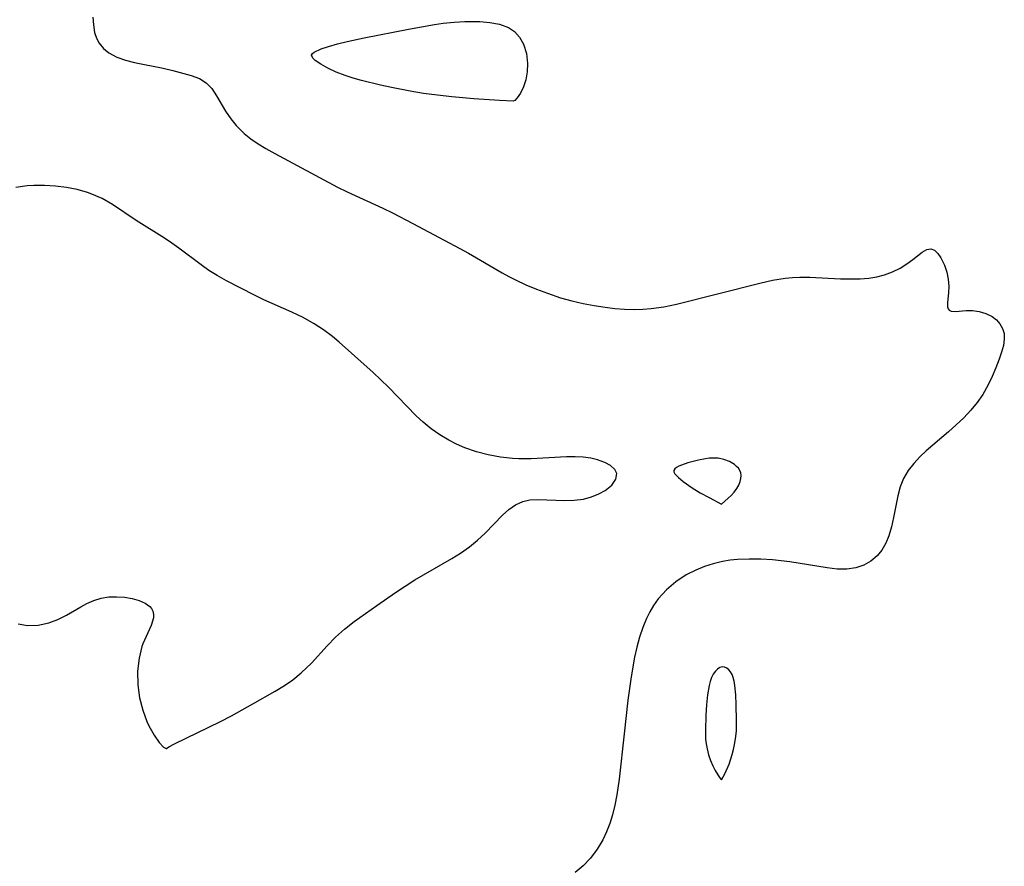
# Model space of a CAD drawing. Header units: metres. Extents: x 1073367 to 1082519, y 1569854 to 1574957.
# Tile 319 of 656: x 1076297 to 1076439, y 1573316 to 1573438. Entities that reach past the tile are written whole.
import ezdxf

# ---------------------------------------------------------------- set-up
doc = ezdxf.new("R2010")
doc.units = ezdxf.units.M
doc.layers.add('CGG_CurvaNivelLidar_v1', color=253, linetype='Continuous', lineweight=30)

msp = doc.modelspace()

# ---------------------------------------------------------------- linework, layer by layer
at = {"layer": 'CGG_CurvaNivelLidar_v1'}
for p, q in [((1076307.892, 1573438.6662, 68), (1076307.9649, 1573437.562, 68)), ((1076307.9649, 1573437.562, 68), (1076308.1528, 1573436.4951, 68)), ((1076353.3883, 1573436.9675, 68), (1076357.1399, 1573437.6437, 68)), ((1076357.1399, 1573437.6437, 68), (1076358.381, 1573437.8178, 68)), ((1076358.381, 1573437.8178, 68), (1076359.9533, 1573437.9765, 68)), ((1076359.9533, 1573437.9765, 68), (1076361.5122, 1573438.0633, 68)), ((1076361.5122, 1573438.0633, 68), (1076363.0468, 1573438.0737, 68)), ((1076363.0468, 1573438.0737, 68), (1076363.6703, 1573438.0531, 68)), ((1076363.6703, 1573438.0531, 68), (1076365.1329, 1573437.9354, 68)), ((1076365.1329, 1573437.9354, 68), (1076366.5259, 1573437.696, 68)), ((1076366.5259, 1573437.696, 68), (1076367.8207, 1573437.2101, 68)), ((1076308.1528, 1573436.4951, 68), (1076308.4275, 1573435.6764, 68)), ((1076347.0271, 1573435.695, 68), (1076353.3883, 1573436.9675, 68)), ((1076367.8207, 1573437.2101, 68), (1076368.674, 1573436.5962, 68)), ((1076368.674, 1573436.5962, 68), (1076369.3985, 1573435.7877, 68)), ((1076308.4275, 1573435.6764, 68), (1076308.8227, 1573434.9214, 68)), ((1076308.8227, 1573434.9214, 68), (1076309.4352, 1573434.1589, 68)), ((1076341.8806, 1573434.4672, 68), (1076343.1552, 1573434.8245, 68)), ((1076343.1552, 1573434.8245, 68), (1076344.5571, 1573435.1691, 68)), ((1076344.5571, 1573435.1691, 68), (1076347.0271, 1573435.695, 68)), ((1076369.3985, 1573435.7877, 68), (1076369.9628, 1573434.817, 68)), ((1076369.9628, 1573434.817, 68), (1076370.4033, 1573433.4636, 68)), ((1076309.4352, 1573434.1589, 68), (1076310.1735, 1573433.5622, 68)), ((1076310.1735, 1573433.5622, 68), (1076311.3442, 1573432.9429, 68)), ((1076339.4286, 1573433.2003, 68), (1076339.5525, 1573433.427, 68)), ((1076339.5804, 1573432.7788, 68), (1076339.4286, 1573433.2003, 68)), ((1076339.5525, 1573433.427, 68), (1076339.8187, 1573433.643, 68)), ((1076339.8187, 1573433.643, 68), (1076340.7884, 1573434.1, 68)), ((1076340.7884, 1573434.1, 68), (1076341.8806, 1573434.4672, 68)), ((1076370.4033, 1573433.4636, 68), (1076370.5695, 1573432.0183, 68)), ((1076311.3442, 1573432.9429, 68), (1076312.5801, 1573432.5074, 68)), ((1076312.5801, 1573432.5074, 68), (1076313.9128, 1573432.1641, 68)), ((1076313.9128, 1573432.1641, 68), (1076318.0284, 1573431.3165, 68)), ((1076339.9599, 1573432.4233, 68), (1076339.5804, 1573432.7788, 68)), ((1076340.7421, 1573431.8949, 68), (1076339.9599, 1573432.4233, 68)), ((1076341.7587, 1573431.3371, 68), (1076340.7421, 1573431.8949, 68)), ((1076370.5695, 1573432.0183, 68), (1076370.5101, 1573430.8061, 68)), ((1076318.0284, 1573431.3165, 68), (1076319.4442, 1573430.9846, 68)), ((1076319.4442, 1573430.9846, 68), (1076322.0868, 1573430.2735, 68)), ((1076342.9506, 1573430.7826, 68), (1076341.7587, 1573431.3371, 68)), ((1076344.2776, 1573430.2652, 68), (1076342.9506, 1573430.7826, 68)), ((1076370.5101, 1573430.8061, 68), (1076370.295, 1573429.657, 68)), ((1076322.0868, 1573430.2735, 68), (1076323.2444, 1573429.8329, 68)), ((1076323.2444, 1573429.8329, 68), (1076324.2278, 1573429.2334, 68)), ((1076324.2278, 1573429.2334, 68), (1076325.0306, 1573428.387, 68)), ((1076345.4165, 1573429.8976, 68), (1076344.2776, 1573430.2652, 68)), ((1076346.6069, 1573429.5638, 68), (1076345.4165, 1573429.8976, 68)), ((1076349.3802, 1573428.8806, 68), (1076346.6069, 1573429.5638, 68)), ((1076370.295, 1573429.657, 68), (1076369.956, 1573428.6263, 68)), ((1076325.0306, 1573428.387, 68), (1076325.7064, 1573427.3574, 68)), ((1076350.9527, 1573428.5281, 68), (1076349.3802, 1573428.8806, 68)), ((1076353.6327, 1573428.0059, 68), (1076350.9527, 1573428.5281, 68)), ((1076355.5342, 1573427.7035, 68), (1076353.6327, 1573428.0059, 68)), ((1076357.5733, 1573427.4245, 68), (1076355.5342, 1573427.7035, 68)), ((1076369.5217, 1573427.7359, 68), (1076369.0809, 1573427.068, 68)), ((1076369.956, 1573428.6263, 68), (1076369.5217, 1573427.7359, 68)), ((1076325.7064, 1573427.3574, 68), (1076327.0257, 1573425.1305, 68)), ((1076359.664, 1573427.1847, 68), (1076357.5733, 1573427.4245, 68)), ((1076362.7982, 1573426.9077, 68), (1076359.664, 1573427.1847, 68)), ((1076366.532, 1573426.6597, 68), (1076362.7982, 1573426.9077, 68)), ((1076368.5, 1573426.5783, 68), (1076366.532, 1573426.6597, 68)), ((1076368.716, 1573426.665, 68), (1076368.5, 1573426.5783, 68)), ((1076369.0809, 1573427.068, 68), (1076368.716, 1573426.665, 68)), ((1076327.0257, 1573425.1305, 68), (1076327.7705, 1573424.0442, 68)), ((1076327.7705, 1573424.0442, 68), (1076328.5545, 1573423.0675, 68)), ((1076328.5545, 1573423.0675, 68), (1076329.7072, 1573421.9375, 68)), ((1076329.7072, 1573421.9375, 68), (1076330.6836, 1573421.1683, 68)), ((1076330.6836, 1573421.1683, 68), (1076331.7373, 1573420.4517, 68)), ((1076331.7373, 1573420.4517, 68), (1076332.8504, 1573419.7736, 68)), ((1076332.8504, 1573419.7736, 68), (1076334.118, 1573419.0599, 68)), ((1076334.118, 1573419.0599, 68), (1076343.1664, 1573414.1912, 68)), ((1076298.4038, 1573414.3591, 68), (1076296.8044, 1573414.1294, 68)), ((1076299.3653, 1573414.413, 68), (1076298.4038, 1573414.3591, 68)), ((1076300.9324, 1573414.4139, 68), (1076299.3653, 1573414.413, 68)), ((1076302.51, 1573414.3201, 68), (1076300.9324, 1573414.4139, 68)), ((1076304.0816, 1573414.1306, 68), (1076302.51, 1573414.3201, 68)), ((1076305.6311, 1573413.8364, 68), (1076304.0816, 1573414.1306, 68)), ((1076307.1414, 1573413.4205, 68), (1076305.6311, 1573413.8364, 68)), ((1076307.7636, 1573413.2026, 68), (1076307.1414, 1573413.4205, 68)), ((1076343.1664, 1573414.1912, 68), (1076344.5344, 1573413.5234, 68)), ((1076344.5344, 1573413.5234, 68), (1076349.6925, 1573411.1614, 68)), ((1076309.2141, 1573412.5674, 68), (1076307.7636, 1573413.2026, 68)), ((1076310.7475, 1573411.6887, 68), (1076309.2141, 1573412.5674, 68)), ((1076314.1538, 1573409.3925, 68), (1076310.7475, 1573411.6887, 68)), ((1076349.6925, 1573411.1614, 68), (1076351.0973, 1573410.4712, 68)), ((1076351.0973, 1573410.4712, 68), (1076354.0186, 1573408.966, 68)), ((1076318.2198, 1573406.8385, 68), (1076314.1538, 1573409.3925, 68)), ((1076354.0186, 1573408.966, 68), (1076360.8096, 1573405.3668, 68)), ((1076319.2725, 1573406.1337, 68), (1076318.2198, 1573406.8385, 68)), ((1076320.3066, 1573405.3992, 68), (1076319.2725, 1573406.1337, 68)), ((1076323.4836, 1573403.0087, 68), (1076320.3066, 1573405.3992, 68)), ((1076360.8096, 1573405.3668, 68), (1076362.0353, 1573404.686, 68)), ((1076426.0891, 1573403.7625, 68), (1076427.4467, 1573404.8167, 68)), ((1076427.4467, 1573404.8167, 68), (1076428.0936, 1573405.198, 68)), ((1076428.0936, 1573405.198, 68), (1076428.685, 1573405.3119, 68)), ((1076428.685, 1573405.3119, 68), (1076429.2042, 1573405.108, 68)), ((1076429.2042, 1573405.108, 68), (1076429.6876, 1573404.6468, 68)), ((1076362.0353, 1573404.686, 68), (1076366.8827, 1573401.8612, 68)), ((1076425.2208, 1573403.1402, 68), (1076426.0891, 1573403.7625, 68)), ((1076429.6876, 1573404.6468, 68), (1076430.1323, 1573403.9932, 68)), ((1076430.1323, 1573403.9932, 68), (1076430.6382, 1573402.945, 68)), ((1076324.6355, 1573402.2004, 68), (1076323.4836, 1573403.0087, 68)), ((1076325.8172, 1573401.4462, 68), (1076324.6355, 1573402.2004, 68)), ((1076422.0313, 1573401.5562, 68), (1076423.1842, 1573401.9967, 68)), ((1076423.1842, 1573401.9967, 68), (1076424.2492, 1573402.5384, 68)), ((1076424.2492, 1573402.5384, 68), (1076425.2208, 1573403.1402, 68)), ((1076430.6382, 1573402.945, 68), (1076430.9723, 1573401.9509, 68)), ((1076430.9723, 1573401.9509, 68), (1076431.1977, 1573400.9169, 68)), ((1076327.1566, 1573400.6915, 68), (1076325.8172, 1573401.4462, 68)), ((1076331.1939, 1573398.6122, 68), (1076327.1566, 1573400.6915, 68)), ((1076366.8827, 1573401.8612, 68), (1076367.8447, 1573401.333, 68)), ((1076367.8447, 1573401.333, 68), (1076368.8187, 1573400.8284, 68)), ((1076368.8187, 1573400.8284, 68), (1076370.3222, 1573400.1198, 68)), ((1076404.0236, 1573400.3608, 68), (1076405.8528, 1573400.7729, 68)), ((1076405.8528, 1573400.7729, 68), (1076407.6828, 1573401.0826, 68)), ((1076407.6828, 1573401.0826, 68), (1076408.7586, 1573401.1932, 68)), ((1076408.7586, 1573401.1932, 68), (1076409.7989, 1573401.2433, 68)), ((1076409.7989, 1573401.2433, 68), (1076411.2693, 1573401.2368, 68)), ((1076411.2693, 1573401.2368, 68), (1076415.6478, 1573401.0023, 68)), ((1076415.6478, 1573401.0023, 68), (1076417.0948, 1573400.9628, 68)), ((1076417.0948, 1573400.9628, 68), (1076418.5149, 1573400.9899, 68)), ((1076418.5149, 1573400.9899, 68), (1076419.7339, 1573401.0882, 68)), ((1076419.7339, 1573401.0882, 68), (1076420.9106, 1573401.2715, 68)), ((1076420.9106, 1573401.2715, 68), (1076422.0313, 1573401.5562, 68)), ((1076431.1977, 1573400.9169, 68), (1076431.2899, 1573399.8981, 68)), ((1076370.3222, 1573400.1198, 68), (1076371.8554, 1573399.4752, 68)), ((1076371.8554, 1573399.4752, 68), (1076373.4134, 1573398.8909, 68)), ((1076392.0413, 1573397.319, 68), (1076404.0236, 1573400.3608, 68)), ((1076431.2899, 1573399.8981, 68), (1076431.2489, 1573399.0145, 68)), ((1076332.551, 1573397.9623, 68), (1076331.1939, 1573398.6122, 68)), ((1076336.5939, 1573396.1646, 68), (1076332.551, 1573397.9623, 68)), ((1076373.4134, 1573398.8909, 68), (1076375.3237, 1573398.266, 68)), ((1076375.3237, 1573398.266, 68), (1076376.9404, 1573397.8128, 68)), ((1076376.9404, 1573397.8128, 68), (1076378.5722, 1573397.4264, 68)), ((1076431.2489, 1573399.0145, 68), (1076431.0739, 1573397.5053, 68)), ((1076378.5722, 1573397.4264, 68), (1076380.1593, 1573397.1221, 68)), ((1076380.1593, 1573397.1221, 68), (1076381.754, 1573396.8818, 68)), ((1076381.754, 1573396.8818, 68), (1076383.1514, 1573396.7231, 68)), ((1076383.1514, 1573396.7231, 68), (1076384.5494, 1573396.6178, 68)), ((1076384.5494, 1573396.6178, 68), (1076385.9459, 1573396.5745, 68)), ((1076385.9459, 1573396.5745, 68), (1076387.1644, 1573396.5963, 68)), ((1076387.1644, 1573396.5963, 68), (1076388.3786, 1573396.6821, 68)), ((1076388.3786, 1573396.6821, 68), (1076390.2145, 1573396.9414, 68)), ((1076390.2145, 1573396.9414, 68), (1076392.0413, 1573397.319, 68)), ((1076431.0739, 1573397.5053, 68), (1076431.1002, 1573396.9276, 68)), ((1076431.1002, 1573396.9276, 68), (1076431.2088, 1573396.6393, 68)), ((1076431.2088, 1573396.6393, 68), (1076431.3345, 1573396.4866, 68)), ((1076431.3345, 1573396.4866, 68), (1076431.6424, 1573396.3181, 68)), ((1076431.6424, 1573396.3181, 68), (1076432.2279, 1573396.2565, 68)), ((1076432.2279, 1573396.2565, 68), (1076433.7902, 1573396.3991, 68)), ((1076433.7902, 1573396.3991, 68), (1076434.7034, 1573396.4153, 68)), ((1076434.7034, 1573396.4153, 68), (1076435.6738, 1573396.2829, 68)), ((1076435.6738, 1573396.2829, 68), (1076436.6368, 1573395.9885, 68)), ((1076338.194, 1573395.3862, 68), (1076336.5939, 1573396.1646, 68)), ((1076339.8143, 1573394.4956, 68), (1076338.194, 1573395.3862, 68)), ((1076436.6368, 1573395.9885, 68), (1076437.5304, 1573395.5305, 68)), ((1076437.5304, 1573395.5305, 68), (1076438.1414, 1573395.056, 68)), ((1076438.1414, 1573395.056, 68), (1076438.6479, 1573394.4921, 68)), ((1076341.1594, 1573393.6302, 68), (1076339.8143, 1573394.4956, 68)), ((1076342.4384, 1573392.6768, 68), (1076341.1594, 1573393.6302, 68)), ((1076438.6479, 1573394.4921, 68), (1076439.0389, 1573393.8222, 68)), ((1076439.0389, 1573393.8222, 68), (1076439.2572, 1573393.0837, 68)), ((1076343.4128, 1573391.8565, 68), (1076342.4384, 1573392.6768, 68)), ((1076439.2806, 1573392.2647, 68), (1076439.1427, 1573391.3836, 68)), ((1076439.2572, 1573393.0837, 68), (1076439.2806, 1573392.2647, 68)), ((1076348.2957, 1573387.4809, 68), (1076343.4128, 1573391.8565, 68)), ((1076439.1427, 1573391.3836, 68), (1076438.8862, 1573390.4169, 68)), ((1076438.5449, 1573389.3963, 68), (1076438.0756, 1573388.1761, 68)), ((1076438.8862, 1573390.4169, 68), (1076438.5449, 1573389.3963, 68)), ((1076438.0756, 1573388.1761, 68), (1076437.5375, 1573386.93, 68)), ((1076350.5015, 1573385.3733, 68), (1076348.2957, 1573387.4809, 68)), ((1076437.5375, 1573386.93, 68), (1076436.9369, 1573385.6833, 68)), ((1076354.5065, 1573381.2394, 68), (1076350.5015, 1573385.3733, 68)), ((1076436.9369, 1573385.6833, 68), (1076436.1751, 1573384.3194, 68)), ((1076436.1751, 1573384.3194, 68), (1076435.3647, 1573383.1587, 68)), ((1076435.3647, 1573383.1587, 68), (1076434.4391, 1573382.0436, 68)), ((1076355.5039, 1573380.3089, 68), (1076354.5065, 1573381.2394, 68)), ((1076433.4266, 1573380.9695, 68), (1076432.3508, 1573379.9335, 68)), ((1076434.4391, 1573382.0436, 68), (1076433.4266, 1573380.9695, 68)), ((1076356.6668, 1573379.3615, 68), (1076355.5039, 1573380.3089, 68)), ((1076357.8963, 1573378.5006, 68), (1076356.6668, 1573379.3615, 68)), ((1076432.3508, 1573379.9335, 68), (1076431.2239, 1573378.9242, 68)), ((1076359.1875, 1573377.7315, 68), (1076357.8963, 1573378.5006, 68)), ((1076431.2239, 1573378.9242, 68), (1076428.0361, 1573376.1769, 68)), ((1076360.3348, 1573377.1531, 68), (1076359.1875, 1573377.7315, 68)), ((1076361.5187, 1573376.6454, 68), (1076360.3348, 1573377.1531, 68)), ((1076363.1872, 1573376.0626, 68), (1076361.5187, 1573376.6454, 68)), ((1076364.8987, 1573375.6034, 68), (1076363.1872, 1573376.0626, 68)), ((1076366.6396, 1573375.2685, 68), (1076364.8987, 1573375.6034, 68)), ((1076368.398, 1573375.0678, 68), (1076366.6396, 1573375.2685, 68)), ((1076369.3183, 1573375.0223, 68), (1076368.398, 1573375.0678, 68)), ((1076371.0639, 1573375.0367, 68), (1076369.3183, 1573375.0223, 68)), ((1076376.1763, 1573375.339, 68), (1076371.0639, 1573375.0367, 68)), ((1076377.4006, 1573375.3492, 68), (1076376.1763, 1573375.339, 68)), ((1076378.5737, 1573375.2864, 68), (1076377.4006, 1573375.3492, 68)), ((1076379.6606, 1573375.1362, 68), (1076378.5737, 1573375.2864, 68)), ((1076380.6619, 1573374.9002, 68), (1076379.6606, 1573375.1362, 68)), ((1076396.2278, 1573375.0635, 68), (1076395.1852, 1573374.8605, 68)), ((1076396.7516, 1573375.1268, 68), (1076396.2278, 1573375.0635, 68)), ((1076397.6127, 1573375.1499, 68), (1076396.7516, 1573375.1268, 68)), ((1076398.0365, 1573375.1194, 68), (1076397.6127, 1573375.1499, 68)), ((1076398.8652, 1573374.955, 68), (1076398.0365, 1573375.1194, 68)), ((1076427.1717, 1573375.3697, 68), (1076426.2376, 1573374.3829, 68)), ((1076428.0361, 1573376.1769, 68), (1076427.1717, 1573375.3697, 68)), ((1076381.6931, 1573374.5248, 68), (1076380.6619, 1573374.9002, 68)), ((1076382.534, 1573374.059, 68), (1076381.6931, 1573374.5248, 68)), ((1076383.1325, 1573373.5188, 68), (1076382.534, 1573374.059, 68)), ((1076391.7786, 1573373.596, 68), (1076391.6484, 1573373.3803, 68)), ((1076392.0284, 1573373.7911, 68), (1076391.7786, 1573373.596, 68)), ((1076392.3644, 1573373.9711, 68), (1076392.0284, 1573373.7911, 68)), ((1076392.762, 1573374.1398, 68), (1076392.3644, 1573373.9711, 68)), ((1076393.6739, 1573374.4525, 68), (1076392.762, 1573374.1398, 68)), ((1076395.1852, 1573374.8605, 68), (1076393.6739, 1573374.4525, 68)), ((1076399.6465, 1573374.6537, 68), (1076398.8652, 1573374.955, 68)), ((1076400.3744, 1573374.2194, 68), (1076399.6465, 1573374.6537, 68)), ((1076400.6878, 1573373.962, 68), (1076400.3744, 1573374.2194, 68)), ((1076400.9537, 1573373.6773, 68), (1076400.6878, 1573373.962, 68)), ((1076401.1567, 1573373.3619, 68), (1076400.9537, 1573373.6773, 68)), ((1076426.2376, 1573374.3829, 68), (1076425.4224, 1573373.3418, 68)), ((1076383.423, 1573372.9165, 68), (1076383.1325, 1573373.5188, 68)), ((1076383.2852, 1573372.1005, 68), (1076383.423, 1573372.9165, 68)), ((1076391.6484, 1573373.3803, 68), (1076391.6631, 1573373.1479, 68)), ((1076391.6631, 1573373.1479, 68), (1076391.7937, 1573372.8958, 68)), ((1076391.7937, 1573372.8958, 68), (1076392.0114, 1573372.6293, 68)), ((1076392.0114, 1573372.6293, 68), (1076392.2938, 1573372.3524, 68)), ((1076392.2938, 1573372.3524, 68), (1076392.9894, 1573371.78, 68)), ((1076401.2814, 1573373.0191, 68), (1076401.1567, 1573373.3619, 68)), ((1076401.1921, 1573371.7613, 68), (1076401.3106, 1573372.2298, 68)), ((1076401.3382, 1573372.65, 68), (1076401.2814, 1573373.0191, 68)), ((1076401.3106, 1573372.2298, 68), (1076401.3382, 1573372.65, 68)), ((1076424.7608, 1573372.2324, 68), (1076424.2646, 1573371.0107, 68)), ((1076425.4224, 1573373.3418, 68), (1076424.7608, 1573372.2324, 68)), ((1076381.7369, 1573370.4974, 68), (1076382.6863, 1573371.2714, 68)), ((1076382.6863, 1573371.2714, 68), (1076383.2852, 1573372.1005, 68)), ((1076392.9894, 1573371.78, 68), (1076394.2949, 1573370.8647, 68)), ((1076394.2949, 1573370.8647, 68), (1076395.4532, 1573370.1567, 68)), ((1076400.3337, 1573370.2583, 68), (1076400.7124, 1573370.7768, 68)), ((1076400.7124, 1573370.7768, 68), (1076400.9901, 1573371.269, 68)), ((1076400.9901, 1573371.269, 68), (1076401.1921, 1573371.7613, 68)), ((1076424.2646, 1573371.0107, 68), (1076423.9112, 1573369.7269, 68)), ((1076378.6157, 1573369.2496, 68), (1076379.7594, 1573369.5526, 68)), ((1076379.7594, 1573369.5526, 68), (1076380.8103, 1573369.9766, 68)), ((1076380.8103, 1573369.9766, 68), (1076381.7369, 1573370.4974, 68)), ((1076395.4532, 1573370.1567, 68), (1076396.7121, 1573369.4582, 68)), ((1076396.7121, 1573369.4582, 68), (1076398.5, 1573368.5351, 68)), ((1076398.5, 1573368.5351, 68), (1076399.4888, 1573369.3606, 68)), ((1076399.4888, 1573369.3606, 68), (1076399.9132, 1573369.7816, 68)), ((1076399.9132, 1573369.7816, 68), (1076400.3337, 1573370.2583, 68)), ((1076423.9112, 1573369.7269, 68), (1076423.3138, 1573366.5751, 68)), ((1076367.8719, 1573367.7464, 68), (1076368.8335, 1573368.4178, 68)), ((1076368.8335, 1573368.4178, 68), (1076369.8561, 1573368.8881, 68)), ((1076369.8561, 1573368.8881, 68), (1076370.9046, 1573369.1143, 68)), ((1076370.9046, 1573369.1143, 68), (1076372.0154, 1573369.1748, 68)), ((1076372.0154, 1573369.1748, 68), (1076375.9164, 1573369.0282, 68)), ((1076375.9164, 1573369.0282, 68), (1076377.2859, 1573369.0745, 68)), ((1076377.2859, 1573369.0745, 68), (1076378.6157, 1573369.2496, 68)), ((1076364.4465, 1573364.324, 68), (1076366.9511, 1573366.9291, 68)), ((1076366.9511, 1573366.9291, 68), (1076367.8719, 1573367.7464, 68)), ((1076423.3138, 1573366.5751, 68), (1076423.0263, 1573365.2286, 68)), ((1076423.0263, 1573365.2286, 68), (1076422.647, 1573363.9365, 68)), ((1076363.3563, 1573363.3197, 68), (1076364.4465, 1573364.324, 68)), ((1076422.647, 1573363.9365, 68), (1076422.2018, 1573362.8755, 68)), ((1076360.9043, 1573361.4533, 68), (1076362.1712, 1573362.3601, 68)), ((1076362.1712, 1573362.3601, 68), (1076363.3563, 1573363.3197, 68)), ((1076422.2018, 1573362.8755, 68), (1076421.6406, 1573361.9055, 68)), ((1076359.6619, 1573360.66, 68), (1076360.9043, 1573361.4533, 68)), ((1076420.9562, 1573361.0532, 68), (1076420.0586, 1573360.2845, 68)), ((1076421.6406, 1573361.9055, 68), (1076420.9562, 1573361.0532, 68)), ((1076354.3292, 1573357.5897, 68), (1076359.6619, 1573360.66, 68)), ((1076396.0393, 1573359.5211, 68), (1076394.7896, 1573359.014, 68)), ((1076397.3346, 1573359.9355, 68), (1076396.0393, 1573359.5211, 68)), ((1076398.6689, 1573360.2499, 68), (1076397.3346, 1573359.9355, 68)), ((1076399.7475, 1573360.4228, 68), (1076398.6689, 1573360.2499, 68)), ((1076400.8426, 1573360.535, 68), (1076399.7475, 1573360.4228, 68)), ((1076402.5079, 1573360.6062, 68), (1076400.8426, 1573360.535, 68)), ((1076404.1883, 1573360.5806, 68), (1076402.5079, 1573360.6062, 68)), ((1076405.8721, 1573360.4755, 68), (1076404.1883, 1573360.5806, 68)), ((1076408.3747, 1573360.1915, 68), (1076405.8721, 1573360.4755, 68)), ((1076413.7231, 1573359.3165, 68), (1076408.3747, 1573360.1915, 68)), ((1076419.0277, 1573359.7022, 68), (1076417.886, 1573359.3222, 68)), ((1076420.0586, 1573360.2845, 68), (1076419.0277, 1573359.7022, 68)), ((1076393.402, 1573358.3051, 68), (1076391.9144, 1573357.3118, 68)), ((1076394.7896, 1573359.014, 68), (1076393.402, 1573358.3051, 68)), ((1076415.1807, 1573359.168, 68), (1076413.7231, 1573359.3165, 68)), ((1076416.5745, 1573359.1507, 68), (1076415.1807, 1573359.168, 68)), ((1076417.886, 1573359.3222, 68), (1076416.5745, 1573359.1507, 68)), ((1076351.5381, 1573355.8038, 68), (1076352.9244, 1573356.7151, 68)), ((1076352.9244, 1573356.7151, 68), (1076354.3292, 1573357.5897, 68)), ((1076391.9144, 1573357.3118, 68), (1076390.568, 1573356.1548, 68)), ((1076309.1024, 1573354.9657, 68), (1076310.2043, 1573355.14, 68)), ((1076310.2043, 1573355.14, 68), (1076311.3067, 1573355.1776, 68)), ((1076311.3067, 1573355.1776, 68), (1076312.4589, 1573355.1042, 68)), ((1076348.8064, 1573353.9219, 68), (1076351.5381, 1573355.8038, 68)), ((1076390.568, 1573356.1548, 68), (1076389.3813, 1573354.853, 68)), ((1076304.0983, 1573352.5269, 68), (1076306.158, 1573353.7196, 68)), ((1076306.158, 1573353.7196, 68), (1076307.0062, 1573354.1782, 68)), ((1076307.0062, 1573354.1782, 68), (1076308.0427, 1573354.6376, 68)), ((1076308.0427, 1573354.6376, 68), (1076309.1024, 1573354.9657, 68)), ((1076312.4589, 1573355.1042, 68), (1076313.5583, 1573354.9259, 68)), ((1076313.5583, 1573354.9259, 68), (1076314.5654, 1573354.6438, 68)), ((1076314.5654, 1573354.6438, 68), (1076315.4337, 1573354.2528, 68)), ((1076315.4337, 1573354.2528, 68), (1076316.1093, 1573353.7421, 68)), ((1076316.1093, 1573353.7421, 68), (1076316.3374, 1573353.4652, 68)), ((1076345.5619, 1573351.5875, 68), (1076348.8064, 1573353.9219, 68)), ((1076388.7058, 1573353.9215, 68), (1076388.1759, 1573353.0155, 68)), ((1076389.3813, 1573354.853, 68), (1076388.7058, 1573353.9215, 68)), ((1076302.8503, 1573351.8911, 68), (1076304.0983, 1573352.5269, 68)), ((1076316.3374, 1573353.4652, 68), (1076316.5394, 1573353.0714, 68)), ((1076316.5394, 1573353.0714, 68), (1076316.6313, 1573352.6227, 68)), ((1076316.6313, 1573352.6227, 68), (1076316.6117, 1573352.1388, 68)), ((1076388.1759, 1573353.0155, 68), (1076387.7061, 1573352.0426, 68)), ((1076297.1464, 1573351.2725, 68), (1076298.4781, 1573351.0311, 68)), ((1076298.4781, 1573351.0311, 68), (1076300.0256, 1573351.0607, 68)), ((1076300.0256, 1573351.0607, 68), (1076301.5634, 1573351.3902, 68)), ((1076301.5634, 1573351.3902, 68), (1076302.8503, 1573351.8911, 68)), ((1076316.2959, 1573351.0394, 68), (1076315.1098, 1573348.3754, 68)), ((1076316.6117, 1573352.1388, 68), (1076316.2959, 1573351.0394, 68)), ((1076344.1772, 1573350.4913, 68), (1076345.5619, 1573351.5875, 68)), ((1076387.7061, 1573352.0426, 68), (1076387.1716, 1573350.7181, 68)), ((1076342.8715, 1573349.332, 68), (1076344.1772, 1573350.4913, 68)), ((1076387.1716, 1573350.7181, 68), (1076386.7091, 1573349.3378, 68)), ((1076315.1098, 1573348.3754, 68), (1076314.9767, 1573347.9837, 68)), ((1076339.4006, 1573345.6233, 68), (1076341.6823, 1573348.1183, 68)), ((1076341.6823, 1573348.1183, 68), (1076342.8715, 1573349.332, 68)), ((1076386.7091, 1573349.3378, 68), (1076386.3122, 1573347.9132, 68)), ((1076314.9767, 1573347.9837, 68), (1076314.565, 1573346.3181, 68)), ((1076386.3122, 1573347.9132, 68), (1076385.9787, 1573346.4531, 68)), ((1076314.565, 1573346.3181, 68), (1076314.3445, 1573344.4492, 68)), ((1076337.9118, 1573344.1858, 68), (1076339.4006, 1573345.6233, 68)), ((1076385.9787, 1573346.4531, 68), (1076385.4933, 1573343.6172, 68)), ((1076314.3445, 1573344.4492, 68), (1076314.3648, 1573342.4757, 68)), ((1076336.7125, 1573343.2203, 68), (1076337.9118, 1573344.1858, 68)), ((1076397.3325, 1573344.0338, 68.5), (1076397.0795, 1573343.528, 68.5)), ((1076397.6341, 1573344.4623, 68.5), (1076397.3325, 1573344.0338, 68.5)), ((1076397.9313, 1573344.7546, 68.5), (1076397.6341, 1573344.4623, 68.5)), ((1076398.2525, 1573344.9589, 68.5), (1076397.9313, 1573344.7546, 68.5)), ((1076398.5879, 1573345.0575, 68.5), (1076398.2525, 1573344.9589, 68.5)), ((1076398.9393, 1573345.0322, 68.5), (1076398.5879, 1573345.0575, 68.5)), ((1076399.2788, 1573344.8892, 68.5), (1076398.9393, 1573345.0322, 68.5)), ((1076399.5884, 1573344.6426, 68.5), (1076399.2788, 1573344.8892, 68.5)), ((1076399.8321, 1573344.3345, 68.5), (1076399.5884, 1573344.6426, 68.5)), ((1076400.0355, 1573343.9623, 68.5), (1076399.8321, 1573344.3345, 68.5)), ((1076400.1983, 1573343.5391, 68.5), (1076400.0355, 1573343.9623, 68.5)), ((1076314.3648, 1573342.4757, 68), (1076314.6257, 1573340.6139, 68)), ((1076334.1586, 1573341.5461, 68), (1076335.5138, 1573342.3854, 68)), ((1076335.5138, 1573342.3854, 68), (1076336.7125, 1573343.2203, 68)), ((1076385.4933, 1573343.6172, 68), (1076385.0307, 1573340.2473, 68)), ((1076396.72, 1573342.3657, 68.5), (1076396.4919, 1573341.0273, 68.5)), ((1076396.8787, 1573342.9683, 68.5), (1076396.72, 1573342.3657, 68.5)), ((1076397.0795, 1573343.528, 68.5), (1076396.8787, 1573342.9683, 68.5)), ((1076400.3392, 1573342.9887, 68.5), (1076400.1983, 1573343.5391, 68.5)), ((1076400.4376, 1573342.3969, 68.5), (1076400.3392, 1573342.9887, 68.5)), ((1076400.5665, 1573341.0612, 68.5), (1076400.4376, 1573342.3969, 68.5)), ((1076330.9483, 1573339.7226, 68), (1076334.1586, 1573341.5461, 68)), ((1076396.4919, 1573341.0273, 68.5), (1076396.351, 1573339.574, 68.5)), ((1076400.6444, 1573339.5883, 68.5), (1076400.5665, 1573341.0612, 68.5)), ((1076314.6257, 1573340.6139, 68), (1076315.0853, 1573338.8259, 68)), ((1076327.858, 1573338.0176, 68), (1076330.9483, 1573339.7226, 68)), ((1076385.0307, 1573340.2473, 68), (1076384.4639, 1573335.435, 68)), ((1076396.351, 1573339.574, 68.5), (1076396.263, 1573338.0961, 68.5)), ((1076400.6908, 1573337.3388, 68.5), (1076400.6444, 1573339.5883, 68.5)), ((1076315.0853, 1573338.8259, 68), (1076315.6931, 1573337.1881, 68)), ((1076396.263, 1573338.0961, 68.5), (1076396.1913, 1573335.8796, 68.5)), ((1076315.6931, 1573337.1881, 68), (1076315.9663, 1573336.5909, 68)), ((1076319.6688, 1573333.964, 68), (1076326.3028, 1573337.2029, 68)), ((1076326.3028, 1573337.2029, 68), (1076327.858, 1573338.0176, 68)), ((1076400.6603, 1573335.8401, 68.5), (1076400.6908, 1573337.3388, 68.5)), ((1076315.9663, 1573336.5909, 68), (1076316.7264, 1573335.2229, 68)), ((1076384.4639, 1573335.435, 68), (1076383.7669, 1573328.8958, 68)), ((1076396.1913, 1573335.8796, 68.5), (1076396.2267, 1573334.6542, 68.5)), ((1076400.5896, 1573335.0224, 68.5), (1076400.6603, 1573335.8401, 68.5)), ((1076316.7264, 1573335.2229, 68), (1076317.464, 1573334.1803, 68)), ((1076317.464, 1573334.1803, 68), (1076318.0721, 1573333.5163, 68)), ((1076318.8332, 1573333.527, 68), (1076319.6688, 1573333.964, 68)), ((1076396.2267, 1573334.6542, 68.5), (1076396.305, 1573333.9701, 68.5)), ((1076396.305, 1573333.9701, 68.5), (1076396.4316, 1573333.2627, 68.5)), ((1076400.2577, 1573333.1714, 68.5), (1076400.4547, 1573334.118, 68.5)), ((1076400.4547, 1573334.118, 68.5), (1076400.5896, 1573335.0224, 68.5)), ((1076318.0721, 1573333.5163, 68), (1076318.4566, 1573333.2932, 68)), ((1076318.4566, 1573333.2932, 68), (1076318.5, 1573333.308, 68)), ((1076318.5, 1573333.308, 68), (1076318.8332, 1573333.527, 68)), ((1076396.4316, 1573333.2627, 68.5), (1076396.6517, 1573332.4038, 68.5)), ((1076396.6517, 1573332.4038, 68.5), (1076396.9329, 1573331.5727, 68.5)), ((1076399.5956, 1573331.0296, 68.5), (1076400.0632, 1573332.4301, 68.5)), ((1076400.0632, 1573332.4301, 68.5), (1076400.2577, 1573333.1714, 68.5)), ((1076396.9329, 1573331.5727, 68.5), (1076397.2579, 1573330.8017, 68.5)), ((1076398.991, 1573329.6567, 68.5), (1076399.5956, 1573331.0296, 68.5)), ((1076397.2579, 1573330.8017, 68.5), (1076397.6035, 1573330.1217, 68.5)), ((1076397.6035, 1573330.1217, 68.5), (1076398.2203, 1573329.1244, 68.5)), ((1076398.5, 1573328.7686, 68.5), (1076398.991, 1573329.6567, 68.5)), ((1076383.7669, 1573328.8958, 68), (1076383.4374, 1573326.6193, 68)), ((1076398.2203, 1573329.1244, 68.5), (1076398.5, 1573328.7686, 68.5)), ((1076383.4374, 1573326.6193, 68), (1076383.157, 1573325.1571, 68)), ((1076383.157, 1573325.1571, 68), (1076382.805, 1573323.7312, 68)), ((1076382.4133, 1573322.4904, 68), (1076381.9462, 1573321.2943, 68)), ((1076382.805, 1573323.7312, 68), (1076382.4133, 1573322.4904, 68)), ((1076381.9462, 1573321.2943, 68), (1076381.4003, 1573320.1516, 68)), ((1076381.4003, 1573320.1516, 68), (1076380.5793, 1573318.7762, 68)), ((1076380.5793, 1573318.7762, 68), (1076379.6351, 1573317.5182, 68)), ((1076379.6351, 1573317.5182, 68), (1076378.5778, 1573316.3962, 68)), ((1076378.5778, 1573316.3962, 68), (1076377.4104, 1573315.4378, 68))]:
    msp.add_line(p, q, dxfattribs=at)

doc.saveas('drawing.dxf')
